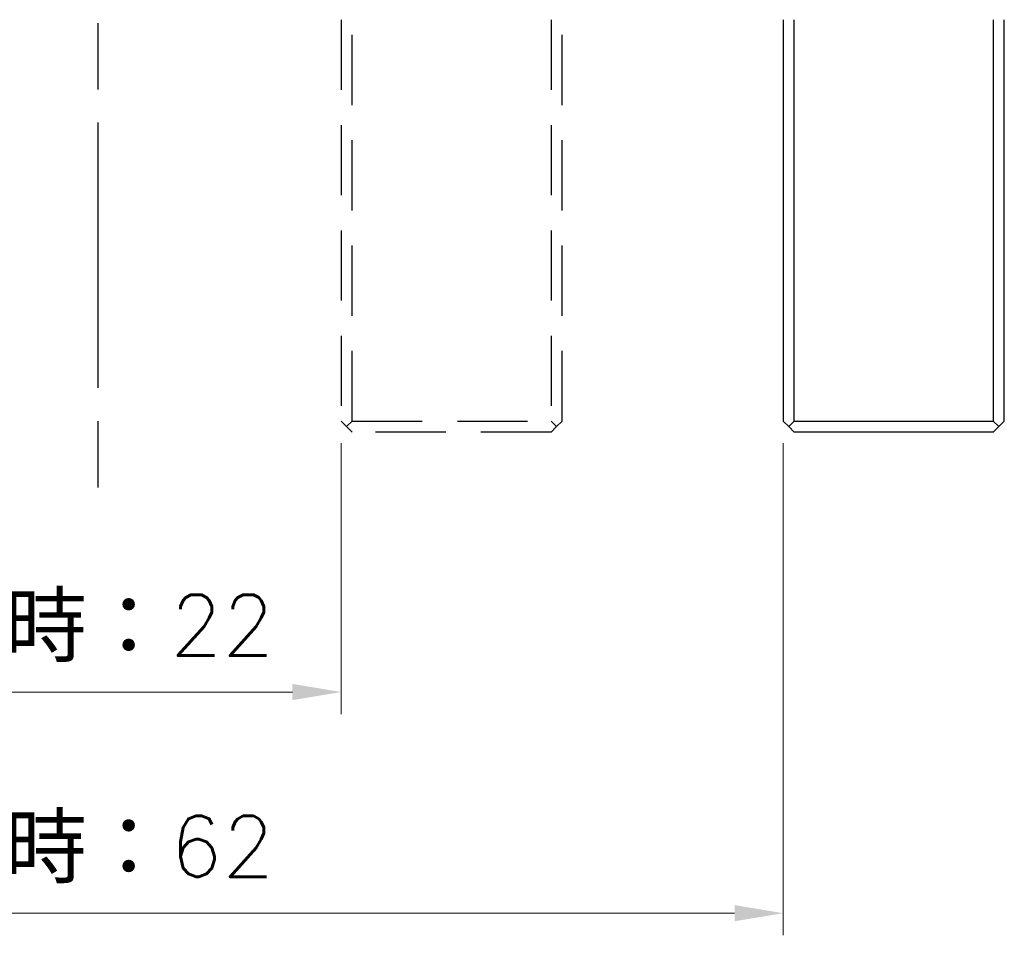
# Model space of a CAD drawing. Header units: millimetres. Extents: x 399 to 6233, y -1870 to 1602.
# Tile 320 of 656: x 4322 to 4366, y 324 to 366. Entities that reach past the tile are written whole.
import ezdxf

# ---------------------------------------------------------------- set-up
doc = ezdxf.new("R2010")
doc.units = ezdxf.units.MM
doc.linetypes.add('AM_ISO08W050', pattern=[18, 12, -1.5, 3, -1.5])
doc.linetypes.add('HIDDEN', pattern=[9.525, 6.35, -3.175])
for name, color, linetype, lineweight in [('AM_5', 3, 'Continuous', 25), ('AM_7', 4, 'AM_ISO08W050', 25), ('可見 (ISO)', 7, 'Continuous', 25)]:
    doc.layers.add(name, color=color, linetype=linetype, lineweight=lineweight)
doc.styles.add('尺寸標註', font='romans.shx', dxfattribs={"bigfont": 'CHINESET.SHX'})
doc.dimstyles.new('複本(2) CNS2-1$0', dxfattribs={"dimtxt": 2.75, "dimasz": 2.2, "dimexe": 1, "dimexo": 1, "dimgap": 1, "dimtad": 1, "dimtoh": 1, "dimdsep": 46, "dimtxsty": '尺寸標註', "dimcen": 0, "dimclrd": 2, "dimclre": 2, "dimclrt": 3, "dimadec": 0, "dimazin": 2, "dimtp": 0.1, "dimtm": 0.1, "dimtfac": 0.71, "dimtmove": 0, "dimatfit": 0, "dimfxl": 0, "dimlwd": 13, "dimlwe": 13, "dimarcsym": 0})

# ---------------------------------------------------------------- blocks, each defined once
blk = doc.blocks.new('*D201')
at = {"layer": 'AM_5', "color": 2, "lineweight": 13}
for p, q in [((4314.347, 346.468), (4314.347, 334.218)), ((4336.347, 346.468), (4336.347, 334.218)), ((4316.547, 335.218), (4334.147, 335.218))]:
    blk.add_line(p, q, dxfattribs=at)
at = {"layer": 'AM_5', "color": 2, "lineweight": -2}
for points in [[(4316.547, 335.585), (4316.547, 334.851), (4314.347, 335.218)], [(4334.147, 335.585), (4334.147, 334.851), (4336.347, 335.218)]]:
    blk.add_solid(points, dxfattribs=at)
at = {"layer": 'Defpoints', "color": 0, "lineweight": -2}
for p in [(4314.347, 347.468), (4336.347, 347.468), (4336.347, 335.218)]:
    blk.add_point(p, dxfattribs=at)
at = {"layer": 'AM_5', "color": 3, "insert": (4325.347, 338.089), "char_height": 2.75, "attachment_point": 5, "style": '尺寸標註'}
blk.add_mtext('{\\fPMingLiU|b0|i0|c136|p18;閉時：}22', dxfattribs=at)
blk = doc.blocks.new('*D202')
at = {"layer": 'AM_5', "color": 2, "lineweight": 13}
for p, q in [((4294.347, 346.468), (4294.347, 324.218)), ((4356.347, 346.468), (4356.347, 324.218)), ((4296.547, 325.218), (4354.147, 325.218))]:
    blk.add_line(p, q, dxfattribs=at)
at = {"layer": 'AM_5', "color": 2, "lineweight": -2}
for points in [[(4296.547, 325.585), (4296.547, 324.851), (4294.347, 325.218)], [(4354.147, 325.585), (4354.147, 324.851), (4356.347, 325.218)]]:
    blk.add_solid(points, dxfattribs=at)
at = {"layer": 'Defpoints', "color": 0, "lineweight": -2}
for p in [(4294.347, 347.468), (4356.347, 347.468), (4356.347, 325.218)]:
    blk.add_point(p, dxfattribs=at)
at = {"layer": 'AM_5', "color": 3, "insert": (4325.347, 328.089), "char_height": 2.75, "attachment_point": 5, "style": '尺寸標註'}
blk.add_mtext('{\\fPMingLiU|b0|i0|c136|p18;開時：}62', dxfattribs=at)

msp = doc.modelspace()

# ---------------------------------------------------------------- linework, layer by layer
at = {"layer": 'AM_7'}
msp.add_line((4325.347, 414.968), (4325.347, 343.968), dxfattribs=at)
at = {"layer": '可見 (ISO)', "color": 6, "linetype": 'HIDDEN', "ltscale": 0.5}
for p, q in [((4336.347, 365.618), (4336.347, 347.468)), ((4336.847, 347.468), (4336.847, 365.618)), ((4345.847, 365.618), (4345.847, 347.468)), ((4346.347, 347.468), (4346.347, 365.618)), ((4336.347, 347.468), (4336.597, 347.218)), ((4336.597, 347.218), (4336.847, 347.468)), ((4336.847, 347.468), (4345.847, 347.468)), ((4345.847, 347.468), (4346.097, 347.218)), ((4346.097, 347.218), (4346.347, 347.468)), ((4336.847, 346.968), (4336.597, 347.218)), ((4345.847, 346.968), (4336.847, 346.968)), ((4345.847, 346.968), (4346.097, 347.218))]:
    msp.add_line(p, q, dxfattribs=at)
at = {"layer": '可見 (ISO)'}
for p, q in [((4356.347, 365.618), (4356.347, 347.468)), ((4356.847, 347.468), (4356.847, 365.618)), ((4365.847, 365.618), (4365.847, 347.468)), ((4366.347, 347.468), (4366.347, 365.618)), ((4356.347, 347.468), (4356.597, 347.218)), ((4356.597, 347.218), (4356.847, 347.468)), ((4356.847, 347.468), (4365.847, 347.468)), ((4365.847, 347.468), (4366.097, 347.218)), ((4366.097, 347.218), (4366.347, 347.468)), ((4356.847, 346.968), (4356.597, 347.218)), ((4365.847, 346.968), (4356.847, 346.968)), ((4365.847, 346.968), (4366.097, 347.218))]:
    msp.add_line(p, q, dxfattribs=at)

# ---------------------------------------------------------------- dimensions: what is measured, and where the dimension line sits
at = {"layer": 'AM_5'}
for base, p1, p2, text, picture, middle in [((4356.347, 325.218), (4294.347, 347.468), (4356.347, 347.468), '{\\fPMingLiU|b0|i0|c136|p18;開時：}<>', '*D202', (4325.347, 328.089)), ((4336.347, 335.218), (4314.347, 347.468), (4336.347, 347.468), '{\\fPMingLiU|b0|i0|c136|p18;閉時：}<>', '*D201', (4325.347, 338.089))]:
    dim = msp.add_linear_dim(base=base, p1=p1, p2=p2, text=text, dimstyle='複本(2) CNS2-1$0', dxfattribs=at)
    dim.commit()
    dim.dimension.update_dxf_attribs({"geometry": picture, "text_midpoint": middle})

doc.saveas('drawing.dxf')
